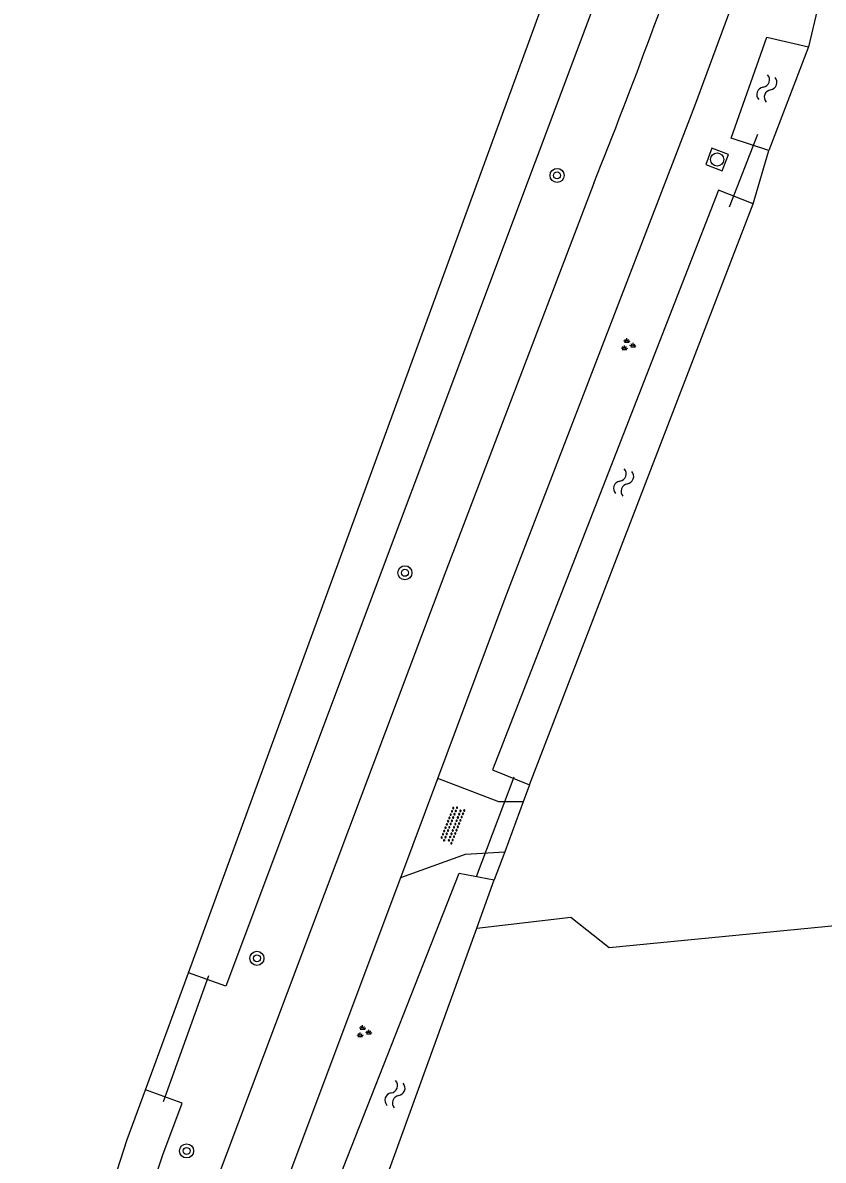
# Model space of a CAD drawing. Extents: x 124000 to 129000, y 395500 to 397503.
# Drawn here: x 125344.2 to 125389.7, y 396506 to 396570.8 of the extents above; entities that cross this region are included whole.
import ezdxf

# ---------------------------------------------------------------- set-up
doc = ezdxf.new("R2010")
doc.units = 0
for name, color, linetype in [('gg-knt-bronhoudergrens', 7, 'Continuous'), ('gg-knt-verharding', 7, 'Continuous'), ('gg-knt-verharding nz', 7, 'Continuous'), ('gg-kntw-bovenkant insteek waterloop', 7, 'Continuous'), ('gg-kwrk-duiker nz buis', 7, 'Continuous'), ('gt-grn-groengrens', 7, 'Continuous'), ('gt-grn-weggrens', 7, 'Continuous'), ('gt-symb-boom', 7, 'Continuous'), ('gt-symb-groenvak', 7, 'Continuous'), ('gt-symb-overige verharding', 7, 'Continuous'), ('gt-symb-rioolschacht', 7, 'Continuous'), ('gt-symb-watersymbool', 7, 'Continuous')]:
    doc.layers.add(name, color=color, linetype=linetype)

# ---------------------------------------------------------------- blocks, each defined once
blk = doc.blocks.new('gt0-BOOM')
at = {"layer": 'gt-symb-boom'}
for radius in [0.4, 0.2]:
    blk.add_circle((0, 0), radius, dxfattribs=at)
blk = doc.blocks.new('gt0-WA')
at = {"layer": 'gt-symb-watersymbool'}
for centre, start, end in [((-0.323, 0.022), 28.07249, 151.92751), ((0.427, 0.422), 208.07248, 331.92751), ((-0.323, -0.428), 28.07249, 151.92751), ((0.427, -0.028), 208.07248, 331.92751)]:
    blk.add_arc(centre, 0.425, start, end, dxfattribs=at)
blk = doc.blocks.new('gt0-GRVAK')
at = {"layer": 'gt-symb-groenvak'}
for p, q in [((-0.11, 0.189), (-0.228, 0.24)), ((-0.182, 0.153), (0.088, 0.153)), ((-0.091, 0.211), (-0.156, 0.322)), ((-0.047, 0.214), (-0.047, 0.393)), ((-0.004, 0.211), (0.061, 0.322)), ((0.015, 0.189), (0.133, 0.24)), ((0.262, -0.052), (0.197, 0.059)), ((0.305, -0.049), (0.305, 0.13)), ((0.349, -0.052), (0.414, 0.059)), ((-0.245, -0.228), (-0.363, -0.177)), ((-0.318, -0.264), (-0.047, -0.264)), ((-0.226, -0.206), (-0.291, -0.095)), ((-0.183, -0.203), (-0.183, -0.024)), ((-0.139, -0.206), (-0.074, -0.095)), ((-0.12, -0.228), (-0.002, -0.177)), ((0.243, -0.074), (0.125, -0.023)), ((0.17, -0.11), (0.441, -0.11)), ((0.368, -0.074), (0.486, -0.023))]:
    blk.add_line(p, q, dxfattribs=at)
blk = doc.blocks.new('gt0-OVH')
at = {"layer": 'gt-symb-overige verharding'}
for points in [[(-0.972, 0.298), (-0.967, 0.308), (-0.965, 0.319), (-0.966, 0.33), (-0.971, 0.34), (-0.978, 0.348), (-0.988, 0.353), (-0.999, 0.355), (-1.01, 0.354), (-1.02, 0.349), (-1.028, 0.342), (-1.033, 0.332), (-1.035, 0.321), (-1.034, 0.31), (-1.029, 0.3), (-1.022, 0.292), (-1.012, 0.287), (-1.001, 0.285), (-0.99, 0.286), (-0.98, 0.291)], [(-0.872, 0.106), (-0.867, 0.116), (-0.865, 0.126), (-0.866, 0.137), (-0.871, 0.147), (-0.878, 0.156), (-0.888, 0.161), (-0.899, 0.163), (-0.91, 0.162), (-0.92, 0.157), (-0.928, 0.15), (-0.933, 0.14), (-0.935, 0.129), (-0.934, 0.118), (-0.929, 0.108), (-0.922, 0.1), (-0.912, 0.095), (-0.901, 0.092), (-0.89, 0.094), (-0.88, 0.098)], [(-0.772, 0.298), (-0.767, 0.308), (-0.765, 0.319), (-0.766, 0.33), (-0.771, 0.34), (-0.778, 0.348), (-0.788, 0.353), (-0.799, 0.355), (-0.81, 0.354), (-0.82, 0.349), (-0.828, 0.342), (-0.833, 0.332), (-0.835, 0.321), (-0.834, 0.31), (-0.829, 0.3), (-0.822, 0.292), (-0.812, 0.287), (-0.801, 0.285), (-0.79, 0.286), (-0.78, 0.291)], [(-0.672, 0.106), (-0.667, 0.116), (-0.665, 0.126), (-0.666, 0.137), (-0.671, 0.147), (-0.678, 0.156), (-0.688, 0.161), (-0.699, 0.163), (-0.71, 0.162), (-0.72, 0.157), (-0.728, 0.15), (-0.733, 0.14), (-0.735, 0.129), (-0.734, 0.118), (-0.729, 0.108), (-0.722, 0.1), (-0.712, 0.095), (-0.701, 0.092), (-0.69, 0.094), (-0.68, 0.098)], [(-0.572, 0.298), (-0.567, 0.308), (-0.565, 0.319), (-0.566, 0.33), (-0.571, 0.34), (-0.578, 0.348), (-0.588, 0.353), (-0.599, 0.355), (-0.61, 0.354), (-0.62, 0.349), (-0.628, 0.342), (-0.633, 0.332), (-0.635, 0.321), (-0.634, 0.31), (-0.629, 0.3), (-0.622, 0.292), (-0.612, 0.287), (-0.601, 0.285), (-0.59, 0.286), (-0.58, 0.291)], [(-0.472, 0.106), (-0.467, 0.116), (-0.465, 0.126), (-0.466, 0.137), (-0.471, 0.147), (-0.478, 0.156), (-0.488, 0.161), (-0.499, 0.163), (-0.51, 0.162), (-0.52, 0.157), (-0.528, 0.15), (-0.533, 0.14), (-0.535, 0.129), (-0.534, 0.118), (-0.529, 0.108), (-0.522, 0.1), (-0.512, 0.095), (-0.501, 0.092), (-0.49, 0.094), (-0.48, 0.098)], [(-0.372, 0.298), (-0.367, 0.308), (-0.365, 0.319), (-0.366, 0.33), (-0.371, 0.34), (-0.378, 0.348), (-0.388, 0.353), (-0.399, 0.355), (-0.41, 0.354), (-0.42, 0.349), (-0.428, 0.342), (-0.433, 0.332), (-0.435, 0.321), (-0.434, 0.31), (-0.429, 0.3), (-0.422, 0.292), (-0.412, 0.287), (-0.401, 0.285), (-0.39, 0.286), (-0.38, 0.291)], [(-0.272, 0.106), (-0.267, 0.116), (-0.265, 0.126), (-0.266, 0.137), (-0.271, 0.147), (-0.278, 0.156), (-0.288, 0.161), (-0.299, 0.163), (-0.31, 0.162), (-0.32, 0.157), (-0.328, 0.15), (-0.333, 0.14), (-0.335, 0.129), (-0.334, 0.118), (-0.329, 0.108), (-0.322, 0.1), (-0.312, 0.095), (-0.301, 0.092), (-0.29, 0.094), (-0.28, 0.098)], [(-0.172, 0.298), (-0.167, 0.308), (-0.165, 0.319), (-0.166, 0.33), (-0.171, 0.34), (-0.178, 0.348), (-0.188, 0.353), (-0.199, 0.355), (-0.21, 0.354), (-0.22, 0.349), (-0.228, 0.342), (-0.233, 0.332), (-0.235, 0.321), (-0.234, 0.31), (-0.229, 0.3), (-0.222, 0.292), (-0.212, 0.287), (-0.201, 0.285), (-0.19, 0.286), (-0.18, 0.291)], [(-0.072, 0.106), (-0.067, 0.116), (-0.065, 0.126), (-0.066, 0.137), (-0.071, 0.147), (-0.078, 0.156), (-0.088, 0.161), (-0.099, 0.163), (-0.11, 0.162), (-0.12, 0.157), (-0.128, 0.15), (-0.133, 0.14), (-0.135, 0.129), (-0.134, 0.118), (-0.129, 0.108), (-0.122, 0.1), (-0.112, 0.095), (-0.101, 0.092), (-0.09, 0.094), (-0.08, 0.098)], [(0.028, 0.298), (0.033, 0.308), (0.035, 0.319), (0.034, 0.33), (0.029, 0.34), (0.022, 0.348), (0.012, 0.353), (0.001, 0.355), (-0.01, 0.354), (-0.02, 0.349), (-0.028, 0.342), (-0.033, 0.332), (-0.035, 0.321), (-0.034, 0.31), (-0.029, 0.3), (-0.022, 0.292), (-0.012, 0.287), (-0.001, 0.285), (0.01, 0.286), (0.02, 0.291)], [(0.128, 0.106), (0.133, 0.116), (0.135, 0.126), (0.134, 0.137), (0.129, 0.147), (0.122, 0.156), (0.112, 0.161), (0.101, 0.163), (0.09, 0.162), (0.08, 0.157), (0.072, 0.15), (0.067, 0.14), (0.065, 0.129), (0.066, 0.118), (0.071, 0.108), (0.078, 0.1), (0.088, 0.095), (0.099, 0.092), (0.11, 0.094), (0.12, 0.098)], [(0.228, 0.298), (0.233, 0.308), (0.235, 0.319), (0.234, 0.33), (0.229, 0.34), (0.222, 0.348), (0.212, 0.353), (0.201, 0.355), (0.19, 0.354), (0.18, 0.349), (0.172, 0.342), (0.167, 0.332), (0.165, 0.321), (0.166, 0.31), (0.171, 0.3), (0.178, 0.292), (0.188, 0.287), (0.199, 0.285), (0.21, 0.286), (0.22, 0.291)], [(0.328, 0.106), (0.333, 0.116), (0.335, 0.126), (0.334, 0.137), (0.329, 0.147), (0.322, 0.156), (0.312, 0.161), (0.301, 0.163), (0.29, 0.162), (0.28, 0.157), (0.272, 0.15), (0.267, 0.14), (0.265, 0.129), (0.266, 0.118), (0.271, 0.108), (0.278, 0.1), (0.288, 0.095), (0.299, 0.092), (0.31, 0.094), (0.32, 0.098)], [(0.428, 0.298), (0.433, 0.308), (0.435, 0.319), (0.434, 0.33), (0.429, 0.34), (0.422, 0.348), (0.412, 0.353), (0.401, 0.355), (0.39, 0.354), (0.38, 0.349), (0.372, 0.342), (0.367, 0.332), (0.365, 0.321), (0.366, 0.31), (0.371, 0.3), (0.378, 0.292), (0.388, 0.287), (0.399, 0.285), (0.41, 0.286), (0.42, 0.291)], [(0.528, 0.106), (0.533, 0.116), (0.535, 0.126), (0.534, 0.137), (0.529, 0.147), (0.522, 0.156), (0.512, 0.161), (0.501, 0.163), (0.49, 0.162), (0.48, 0.157), (0.472, 0.15), (0.467, 0.14), (0.465, 0.129), (0.466, 0.118), (0.471, 0.108), (0.478, 0.1), (0.488, 0.095), (0.499, 0.092), (0.51, 0.094), (0.52, 0.098)], [(0.628, 0.298), (0.633, 0.308), (0.635, 0.319), (0.634, 0.33), (0.629, 0.34), (0.622, 0.348), (0.612, 0.353), (0.601, 0.355), (0.59, 0.354), (0.58, 0.349), (0.572, 0.342), (0.567, 0.332), (0.565, 0.321), (0.566, 0.31), (0.571, 0.3), (0.578, 0.292), (0.588, 0.287), (0.599, 0.285), (0.61, 0.286), (0.62, 0.291)], [(0.728, 0.106), (0.733, 0.116), (0.735, 0.126), (0.734, 0.137), (0.729, 0.147), (0.722, 0.156), (0.712, 0.161), (0.701, 0.163), (0.69, 0.162), (0.68, 0.157), (0.672, 0.15), (0.667, 0.14), (0.665, 0.129), (0.666, 0.118), (0.671, 0.108), (0.678, 0.1), (0.688, 0.095), (0.699, 0.092), (0.71, 0.094), (0.72, 0.098)], [(0.828, 0.298), (0.833, 0.308), (0.835, 0.319), (0.834, 0.33), (0.829, 0.34), (0.822, 0.348), (0.812, 0.353), (0.801, 0.355), (0.79, 0.354), (0.78, 0.349), (0.772, 0.342), (0.767, 0.332), (0.765, 0.321), (0.766, 0.31), (0.771, 0.3), (0.778, 0.292), (0.788, 0.287), (0.799, 0.285), (0.81, 0.286), (0.82, 0.291)], [(0.928, 0.106), (0.933, 0.116), (0.935, 0.126), (0.934, 0.137), (0.929, 0.147), (0.922, 0.156), (0.912, 0.161), (0.901, 0.163), (0.89, 0.162), (0.88, 0.157), (0.872, 0.15), (0.867, 0.14), (0.865, 0.129), (0.866, 0.118), (0.871, 0.108), (0.878, 0.1), (0.888, 0.095), (0.899, 0.092), (0.91, 0.094), (0.92, 0.098)], [(1.028, 0.298), (1.033, 0.308), (1.035, 0.319), (1.034, 0.33), (1.029, 0.34), (1.022, 0.348), (1.012, 0.353), (1.001, 0.355), (0.99, 0.354), (0.98, 0.349), (0.972, 0.342), (0.967, 0.332), (0.965, 0.321), (0.966, 0.31), (0.971, 0.3), (0.978, 0.292), (0.988, 0.287), (0.999, 0.285), (1.01, 0.286), (1.02, 0.291)], [(-0.972, -0.142), (-0.967, -0.132), (-0.965, -0.121), (-0.966, -0.11), (-0.971, -0.1), (-0.978, -0.092), (-0.988, -0.087), (-0.999, -0.085), (-1.01, -0.086), (-1.02, -0.091), (-1.028, -0.098), (-1.033, -0.108), (-1.035, -0.119), (-1.034, -0.13), (-1.029, -0.14), (-1.022, -0.148), (-1.012, -0.153), (-1.001, -0.155), (-0.99, -0.154), (-0.98, -0.149)], [(-0.872, -0.334), (-0.867, -0.324), (-0.865, -0.314), (-0.866, -0.303), (-0.871, -0.293), (-0.878, -0.284), (-0.888, -0.279), (-0.899, -0.277), (-0.91, -0.278), (-0.92, -0.283), (-0.928, -0.29), (-0.933, -0.3), (-0.935, -0.311), (-0.934, -0.322), (-0.929, -0.332), (-0.922, -0.34), (-0.912, -0.345), (-0.901, -0.348), (-0.89, -0.346), (-0.88, -0.342)], [(-0.772, -0.142), (-0.767, -0.132), (-0.765, -0.121), (-0.766, -0.11), (-0.771, -0.1), (-0.778, -0.092), (-0.788, -0.087), (-0.799, -0.085), (-0.81, -0.086), (-0.82, -0.091), (-0.828, -0.098), (-0.833, -0.108), (-0.835, -0.119), (-0.834, -0.13), (-0.829, -0.14), (-0.822, -0.148), (-0.812, -0.153), (-0.801, -0.155), (-0.79, -0.154), (-0.78, -0.149)], [(-0.672, -0.334), (-0.667, -0.324), (-0.665, -0.314), (-0.666, -0.303), (-0.671, -0.293), (-0.678, -0.284), (-0.688, -0.279), (-0.699, -0.277), (-0.71, -0.278), (-0.72, -0.283), (-0.728, -0.29), (-0.733, -0.3), (-0.735, -0.311), (-0.734, -0.322), (-0.729, -0.332), (-0.722, -0.34), (-0.712, -0.345), (-0.701, -0.348), (-0.69, -0.346), (-0.68, -0.342)], [(-0.572, -0.142), (-0.567, -0.132), (-0.565, -0.121), (-0.566, -0.11), (-0.571, -0.1), (-0.578, -0.092), (-0.588, -0.087), (-0.599, -0.085), (-0.61, -0.086), (-0.62, -0.091), (-0.628, -0.098), (-0.633, -0.108), (-0.635, -0.119), (-0.634, -0.13), (-0.629, -0.14), (-0.622, -0.148), (-0.612, -0.153), (-0.601, -0.155), (-0.59, -0.154), (-0.58, -0.149)], [(-0.472, -0.334), (-0.467, -0.324), (-0.465, -0.314), (-0.466, -0.303), (-0.471, -0.293), (-0.478, -0.284), (-0.488, -0.279), (-0.499, -0.277), (-0.51, -0.278), (-0.52, -0.283), (-0.528, -0.29), (-0.533, -0.3), (-0.535, -0.311), (-0.534, -0.322), (-0.529, -0.332), (-0.522, -0.34), (-0.512, -0.345), (-0.501, -0.348), (-0.49, -0.346), (-0.48, -0.342)], [(-0.372, -0.142), (-0.367, -0.132), (-0.365, -0.121), (-0.366, -0.11), (-0.371, -0.1), (-0.378, -0.092), (-0.388, -0.087), (-0.399, -0.085), (-0.41, -0.086), (-0.42, -0.091), (-0.428, -0.098), (-0.433, -0.108), (-0.435, -0.119), (-0.434, -0.13), (-0.429, -0.14), (-0.422, -0.148), (-0.412, -0.153), (-0.401, -0.155), (-0.39, -0.154), (-0.38, -0.149)], [(-0.272, -0.334), (-0.267, -0.324), (-0.265, -0.314), (-0.266, -0.303), (-0.271, -0.293), (-0.278, -0.284), (-0.288, -0.279), (-0.299, -0.277), (-0.31, -0.278), (-0.32, -0.283), (-0.328, -0.29), (-0.333, -0.3), (-0.335, -0.311), (-0.334, -0.322), (-0.329, -0.332), (-0.322, -0.34), (-0.312, -0.345), (-0.301, -0.348), (-0.29, -0.346), (-0.28, -0.342)], [(-0.172, -0.142), (-0.167, -0.132), (-0.165, -0.121), (-0.166, -0.11), (-0.171, -0.1), (-0.178, -0.092), (-0.188, -0.087), (-0.199, -0.085), (-0.21, -0.086), (-0.22, -0.091), (-0.228, -0.098), (-0.233, -0.108), (-0.235, -0.119), (-0.234, -0.13), (-0.229, -0.14), (-0.222, -0.148), (-0.212, -0.153), (-0.201, -0.155), (-0.19, -0.154), (-0.18, -0.149)], [(-0.072, -0.334), (-0.067, -0.324), (-0.065, -0.314), (-0.066, -0.303), (-0.071, -0.293), (-0.078, -0.284), (-0.088, -0.279), (-0.099, -0.277), (-0.11, -0.278), (-0.12, -0.283), (-0.128, -0.29), (-0.133, -0.3), (-0.135, -0.311), (-0.134, -0.322), (-0.129, -0.332), (-0.122, -0.34), (-0.112, -0.345), (-0.101, -0.348), (-0.09, -0.346), (-0.08, -0.342)], [(0.028, -0.142), (0.033, -0.132), (0.035, -0.121), (0.034, -0.11), (0.029, -0.1), (0.022, -0.092), (0.012, -0.087), (0.001, -0.085), (-0.01, -0.086), (-0.02, -0.091), (-0.028, -0.098), (-0.033, -0.108), (-0.035, -0.119), (-0.034, -0.13), (-0.029, -0.14), (-0.022, -0.148), (-0.012, -0.153), (-0.001, -0.155), (0.01, -0.154), (0.02, -0.149)], [(0.128, -0.334), (0.133, -0.324), (0.135, -0.314), (0.134, -0.303), (0.129, -0.293), (0.122, -0.284), (0.112, -0.279), (0.101, -0.277), (0.09, -0.278), (0.08, -0.283), (0.072, -0.29), (0.067, -0.3), (0.065, -0.311), (0.066, -0.322), (0.071, -0.332), (0.078, -0.34), (0.088, -0.345), (0.099, -0.348), (0.11, -0.346), (0.12, -0.342)], [(0.228, -0.142), (0.233, -0.132), (0.235, -0.121), (0.234, -0.11), (0.229, -0.1), (0.222, -0.092), (0.212, -0.087), (0.201, -0.085), (0.19, -0.086), (0.18, -0.091), (0.172, -0.098), (0.167, -0.108), (0.165, -0.119), (0.166, -0.13), (0.171, -0.14), (0.178, -0.148), (0.188, -0.153), (0.199, -0.155), (0.21, -0.154), (0.22, -0.149)], [(0.328, -0.334), (0.333, -0.324), (0.335, -0.314), (0.334, -0.303), (0.329, -0.293), (0.322, -0.284), (0.312, -0.279), (0.301, -0.277), (0.29, -0.278), (0.28, -0.283), (0.272, -0.29), (0.267, -0.3), (0.265, -0.311), (0.266, -0.322), (0.271, -0.332), (0.278, -0.34), (0.288, -0.345), (0.299, -0.348), (0.31, -0.346), (0.32, -0.342)], [(0.428, -0.142), (0.433, -0.132), (0.435, -0.121), (0.434, -0.11), (0.429, -0.1), (0.422, -0.092), (0.412, -0.087), (0.401, -0.085), (0.39, -0.086), (0.38, -0.091), (0.372, -0.098), (0.367, -0.108), (0.365, -0.119), (0.366, -0.13), (0.371, -0.14), (0.378, -0.148), (0.388, -0.153), (0.399, -0.155), (0.41, -0.154), (0.42, -0.149)], [(0.528, -0.334), (0.533, -0.324), (0.535, -0.314), (0.534, -0.303), (0.529, -0.293), (0.522, -0.284), (0.512, -0.279), (0.501, -0.277), (0.49, -0.278), (0.48, -0.283), (0.472, -0.29), (0.467, -0.3), (0.465, -0.311), (0.466, -0.322), (0.471, -0.332), (0.478, -0.34), (0.488, -0.345), (0.499, -0.348), (0.51, -0.346), (0.52, -0.342)], [(0.628, -0.142), (0.633, -0.132), (0.635, -0.121), (0.634, -0.11), (0.629, -0.1), (0.622, -0.092), (0.612, -0.087), (0.601, -0.085), (0.59, -0.086), (0.58, -0.091), (0.572, -0.098), (0.567, -0.108), (0.565, -0.119), (0.566, -0.13), (0.571, -0.14), (0.578, -0.148), (0.588, -0.153), (0.599, -0.155), (0.61, -0.154), (0.62, -0.149)], [(0.728, -0.334), (0.733, -0.324), (0.735, -0.314), (0.734, -0.303), (0.729, -0.293), (0.722, -0.284), (0.712, -0.279), (0.701, -0.277), (0.69, -0.278), (0.68, -0.283), (0.672, -0.29), (0.667, -0.3), (0.665, -0.311), (0.666, -0.322), (0.671, -0.332), (0.678, -0.34), (0.688, -0.345), (0.699, -0.348), (0.71, -0.346), (0.72, -0.342)], [(0.828, -0.142), (0.833, -0.132), (0.835, -0.121), (0.834, -0.11), (0.829, -0.1), (0.822, -0.092), (0.812, -0.087), (0.801, -0.085), (0.79, -0.086), (0.78, -0.091), (0.772, -0.098), (0.767, -0.108), (0.765, -0.119), (0.766, -0.13), (0.771, -0.14), (0.778, -0.148), (0.788, -0.153), (0.799, -0.155), (0.81, -0.154), (0.82, -0.149)], [(0.928, -0.334), (0.933, -0.324), (0.935, -0.314), (0.934, -0.303), (0.929, -0.293), (0.922, -0.284), (0.912, -0.279), (0.901, -0.277), (0.89, -0.278), (0.88, -0.283), (0.872, -0.29), (0.867, -0.3), (0.865, -0.311), (0.866, -0.322), (0.871, -0.332), (0.878, -0.34), (0.888, -0.345), (0.899, -0.348), (0.91, -0.346), (0.92, -0.342)], [(1.028, -0.142), (1.033, -0.132), (1.035, -0.121), (1.034, -0.11), (1.029, -0.1), (1.022, -0.092), (1.012, -0.087), (1.001, -0.085), (0.99, -0.086), (0.98, -0.091), (0.972, -0.098), (0.967, -0.108), (0.965, -0.119), (0.966, -0.13), (0.971, -0.14), (0.978, -0.148), (0.988, -0.153), (0.999, -0.155), (1.01, -0.154), (1.02, -0.149)]]:
    blk.add_lwpolyline(points, close=True, dxfattribs=at)
blk = doc.blocks.new('gt0-RS')
at = {"layer": 'gt-symb-rioolschacht'}
blk.add_lwpolyline([(-0.5, -0.5), (0.5, -0.5), (0.5, 0.5), (-0.5, 0.5)], close=True, dxfattribs=at)
blk.add_circle((0, 0), 0.375, dxfattribs=at)

msp = doc.modelspace()

# ---------------------------------------------------------------- linework, layer by layer
at = {"layer": 'gg-knt-bronhoudergrens'}
msp.add_lwpolyline([(125370.002, 396519.21), (125375.354, 396519.836), (125377.545, 396518.113), (125416.73, 396521.941), (125444.174, 396525.582), (125489.987, 396531.659), (125489.775, 396533.26)], dxfattribs=at)
at = {"layer": 'gg-knt-verharding'}
msp.add_line((125365.677, 396522.112), (125367.783, 396527.734), dxfattribs=at)
for points in [[(125367.783, 396527.734), (125371.63, 396538), (125382.43, 396566.048), (125384.47, 396571.584)], [(125376.67, 396561.64), (125368.25, 396539.55), (125355.052, 396504.497), (125353.443, 396500)], [(125344.152, 396449.225), (125344.81, 396452.26), (125345.689, 396456.717), (125348.519, 396469.645), (125349.69, 396474.129), (125354.28, 396490.33), (125355.644, 396494.767), (125357.47, 396500), (125358.872, 396503.947), (125365.677, 396522.112)]]:
    msp.add_lwpolyline(points, dxfattribs=at)
msp.add_arc((125080.046, 396680.803), 319.665, 338.1132, 341.3522, dxfattribs=at)
at = {"layer": 'gg-knt-verharding nz'}
for points in [[(125372.653, 396526.41), (125371.256, 396526.415), (125367.783, 396527.734)], [(125365.677, 396522.112), (125369.361, 396523.425), (125371.598, 396523.573)]]:
    msp.add_lwpolyline(points, dxfattribs=at)
at = {"layer": 'gg-kntw-bovenkant insteek waterloop'}
for p, q in [((125353.581, 396516.68), (125377.377, 396581.694)), ((125379.833, 396580.188), (125355.72, 396515.907)), ((125388.901, 396569.4), (125386.628, 396563.486)), ((125373.013, 396527.377), (125385.752, 396560.451)), ((125370.002, 396519.21), (125371.004, 396521.976)), ((125355.72, 396515.907), (125353.581, 396516.68)), ((125353.224, 396509.254), (125351.139, 396510.008))]:
    msp.add_line(p, q, dxfattribs=at)
for points in [[(125386.628, 396563.486), (125384.489, 396564.192), (125386.53, 396569.954), (125388.901, 396569.4)], [(125385.752, 396560.451), (125383.77, 396561.229), (125370.906, 396528.23), (125373.013, 396527.377)], [(125349.567, 396449.952), (125347.408, 396450.634), (125350.528, 396465.793), (125355.362, 396484.582), (125362.408, 396505.61), (125369, 396522.349), (125371.004, 396521.976)], [(125351.057, 396456.499), (125353.035, 396465.183), (125357.737, 396484.042), (125364.787, 396504.817), (125370.002, 396519.21)], [(125345.127, 396491.782), (125350.105, 396507.184), (125351.139, 396510.008)], [(125346.997, 396491.081), (125352.122, 396506.317), (125353.224, 396509.254)]]:
    msp.add_lwpolyline(points, dxfattribs=at)
at = {"layer": 'gg-kwrk-duiker nz buis'}
for p, q in [((125385.996, 396564.399), (125384.384, 396560.269)), ((125372.109, 396527.807), (125369.98, 396522.133)), ((125352.158, 396509.345), (125354.754, 396516.527))]:
    msp.add_line(p, q, dxfattribs=at)
at = {"layer": 'gt-grn-groengrens'}
for p, q in [((125389.7, 396572.811), (125388.901, 396569.4)), ((125385.752, 396560.451), (125386.628, 396563.486)), ((125373.013, 396527.377), (125372.653, 396526.41)), ((125371.598, 396523.573), (125371.004, 396521.976)), ((125351.139, 396510.008), (125353.581, 396516.68))]:
    msp.add_line(p, q, dxfattribs=at)
at = {"layer": 'gt-grn-weggrens'}
msp.add_line((125372.653, 396526.41), (125371.598, 396523.573), dxfattribs=at)

# ---------------------------------------------------------------- block references
at = {"layer": 'gt-symb-boom'}
for p in [(125374.579, 396562.079), (125365.915, 396539.453), (125357.489, 396517.501), (125353.484, 396506.534)]:
    msp.add_blockref('gt0-BOOM', p, dxfattribs=at)
at = {"layer": 'gt-symb-groenvak'}
for p in [(125378.601, 396552.422), (125363.554, 396513.309)]:
    msp.add_blockref('gt0-GRVAK', p, dxfattribs=at)
at = {"layer": 'gt-symb-overige verharding', "rotation": -111.46106358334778}
msp.add_blockref('gt0-OVH', (125368.628, 396525.103), dxfattribs=at)
at = {"layer": 'gt-symb-rioolschacht', "rotation": 69.44395478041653}
msp.add_blockref('gt0-RS', (125383.69, 396562.984), dxfattribs=at)
at = {"layer": 'gt-symb-watersymbool'}
for p, rotation in [((125386.507, 396566.98), 70.49642676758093), ((125378.347, 396544.543), 70.49642676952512), ((125365.326, 396509.715), 70.49642676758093)]:
    msp.add_blockref('gt0-WA', p, dxfattribs=dict(at, rotation=rotation))

doc.saveas('drawing.dxf')
